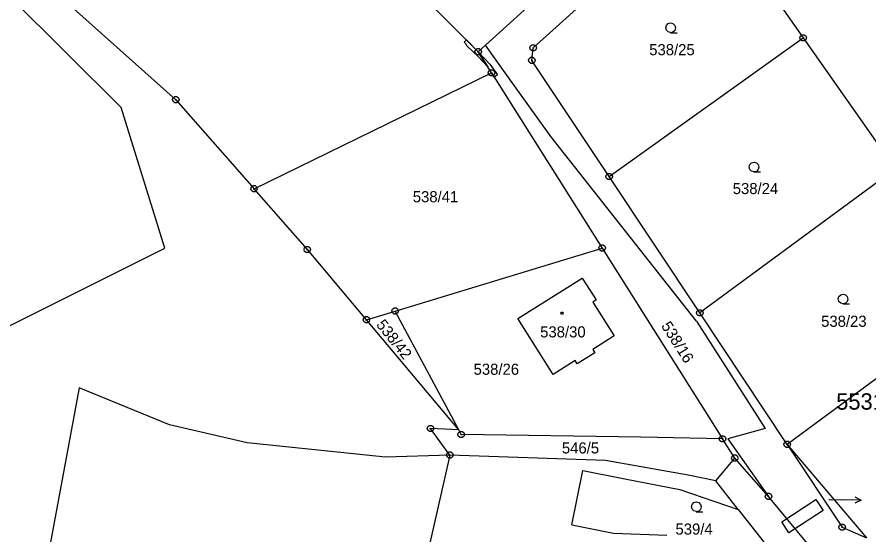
# Model space of a CAD drawing. Extents: x -759060 to -757386, y -1172273 to -1170948.
# Drawn here: x -758459.2 to -758328.9, y -1171652.9 to -1171573.7 of the extents above; entities that cross this region are included whole.
import ezdxf

# ---------------------------------------------------------------- set-up
doc = ezdxf.new("R2010")
doc.units = 0
for name, color, linetype in [('Vrstva 1', 7, 'Continuous'), ('Vrstva 11', 7, 'Continuous'), ('Vrstva 12', 7, 'Continuous'), ('Vrstva 13', 7, 'Continuous'), ('Vrstva 2', 7, 'Continuous'), ('Vrstva 3', 7, 'Continuous'), ('Vrstva 5', 7, 'Continuous'), ('Vrstva 7', 7, 'Continuous'), ('Vrstva 8', 7, 'Continuous')]:
    doc.layers.add(name, color=color, linetype=linetype)

msp = doc.modelspace()

# ---------------------------------------------------------------- linework, layer by layer
at = {"layer": 'Vrstva 1'}
for p, q in [((-758388.7, -1171579.01), (-758441.99, -1171525.64)), ((-758470.3, -1171554.77), (-758434.93, -1171586.35)), ((-758380.29, -1171578.43), (-758354.33, -1171555.02)), ((-758354.33, -1171555.02), (-758338.99, -1171576.9)), ((-758443.29, -1171587.55), (-758473.43, -1171557.55)), ((-758375.4, -1171567), (-758387.6, -1171578)), ((-758368.67, -1171598.09), (-758338.99, -1171576.9)), ((-758338.99, -1171576.9), (-758324.94, -1171596.93)), ((-758388.7, -1171579.01), (-758387.6, -1171578)), ((-758384.56, -1171582.26), (-758387.6, -1171578)), ((-758380.48, -1171580.34), (-758380.29, -1171578.43)), ((-758386.65, -1171582.26), (-758388.7, -1171579.01)), ((-758368.67, -1171598.09), (-758380.48, -1171580.34)), ((-758422.98, -1171599.97), (-758386.65, -1171582.26)), ((-758386.65, -1171582.26), (-758369.75, -1171609.02)), ((-758377.6, -1171592), (-758384.56, -1171582.26)), ((-758434.93, -1171586.35), (-758422.98, -1171599.97)), ((-758436.64, -1171609.04), (-758443.29, -1171587.55)), ((-758355.3, -1171620.2), (-758377.6, -1171592)), ((-758324.94, -1171596.93), (-758354.81, -1171618.94)), ((-758354.81, -1171618.94), (-758368.67, -1171598.09)), ((-758414.83, -1171609.25), (-758422.98, -1171599.97)), ((-758462.88, -1171622.16), (-758436.64, -1171609.04)), ((-758405.8, -1171619.99), (-758414.83, -1171609.25)), ((-758401.4, -1171618.65), (-758369.75, -1171609.02)), ((-758369.75, -1171609.02), (-758351.33, -1171638.19)), ((-758382.65, -1171619.81), (-758372.79, -1171613.61)), ((-758372.79, -1171613.61), (-758370.66, -1171616.95)), ((-758370.66, -1171616.95), (-758371.17, -1171617.3)), ((-758371.17, -1171617.3), (-758367.9, -1171622.45)), ((-758311.13, -1171616.64), (-758341.44, -1171639.04)), ((-758405.8, -1171619.99), (-758401.4, -1171618.65)), ((-758391.68, -1171636.79), (-758401.4, -1171618.65)), ((-758341.44, -1171639.04), (-758354.81, -1171618.94)), ((-758391.68, -1171636.79), (-758405.8, -1171619.99)), ((-758377.26, -1171628.36), (-758382.65, -1171619.81)), ((-758355.3, -1171620.2), (-758344.8, -1171636.6)), ((-758367.9, -1171622.45), (-758371.18, -1171624.53)), ((-758370.86, -1171625.02), (-758373.55, -1171626.73)), ((-758371.18, -1171624.53), (-758370.86, -1171625.02)), ((-758373.87, -1171626.22), (-758377.26, -1171628.36)), ((-758373.55, -1171626.73), (-758373.87, -1171626.22)), ((-758449.75, -1171630.41), (-758469.53, -1171737.1)), ((-758435.89, -1171636.05), (-758449.75, -1171630.41)), ((-758424.02, -1171638.81), (-758435.89, -1171636.05)), ((-758391.68, -1171636.79), (-758396.01, -1171636.61)), ((-758393.05, -1171640.67), (-758396.01, -1171636.61)), ((-758391.28, -1171637.53), (-758391.68, -1171636.79)), ((-758344.8, -1171636.6), (-758350.5, -1171638.2)), ((-758363.84, -1171637.96), (-758391.28, -1171637.53)), ((-758351.33, -1171638.19), (-758363.84, -1171637.96)), ((-758349.47, -1171641.13), (-758351.33, -1171638.19)), ((-758350.5, -1171638.2), (-758344.3, -1171647)), ((-758402.86, -1171641.01), (-758424.02, -1171638.81)), ((-758341.44, -1171639.04), (-758333.02, -1171651.7)), ((-758341.44, -1171639.04), (-758329.31, -1171653.33)), ((-758393.05, -1171640.67), (-758402.86, -1171641.01)), ((-758393.05, -1171640.67), (-758402.06, -1171680.51)), ((-758369.23, -1171641.48), (-758393.05, -1171640.67)), ((-758352.35, -1171644.61), (-758349.47, -1171641.13)), ((-758344.3, -1171647), (-758349.47, -1171641.13)), ((-758356.6, -1171643.74), (-758369.23, -1171641.48)), ((-758374.39, -1171651.32), (-758372.69, -1171643.01)), ((-758372.69, -1171643.01), (-758366.27, -1171644.29)), ((-758352.35, -1171644.61), (-758356.6, -1171643.74)), ((-758366.27, -1171644.29), (-758357.86, -1171645.91)), ((-758348.93, -1171648.99), (-758352.35, -1171644.61)), ((-758357.86, -1171645.91), (-758348.93, -1171648.99)), ((-758334.4, -1171658.9), (-758344.3, -1171647)), ((-758348.93, -1171648.99), (-758344.97, -1171654.06)), ((-758374.39, -1171651.32), (-758368.02, -1171652.59)), ((-758333.02, -1171651.7), (-758329.31, -1171653.33)), ((-758368.02, -1171652.59), (-758359.85, -1171652.91))]:
    msp.add_line(p, q, dxfattribs=at)
at = {"layer": 'Vrstva 12'}
for p, q in [((-758382.65, -1171619.81), (-758372.79, -1171613.61)), ((-758372.79, -1171613.61), (-758370.66, -1171616.95)), ((-758370.66, -1171616.95), (-758371.17, -1171617.3)), ((-758371.17, -1171617.3), (-758367.9, -1171622.45)), ((-758377.26, -1171628.36), (-758382.65, -1171619.81)), ((-758367.9, -1171622.45), (-758371.18, -1171624.53)), ((-758370.86, -1171625.02), (-758373.55, -1171626.73)), ((-758371.18, -1171624.53), (-758370.86, -1171625.02)), ((-758373.87, -1171626.22), (-758377.26, -1171628.36)), ((-758373.55, -1171626.73), (-758373.87, -1171626.22))]:
    msp.add_line(p, q, dxfattribs=at)
at = {"layer": 'Vrstva 13'}
for p, q in [((-758390.86, -1171577.54), (-758390.51, -1171577.2)), ((-758390.51, -1171577.2), (-758388.7, -1171579.01)), ((-758390.58, -1171577.82), (-758390.86, -1171577.54)), ((-758390.41, -1171578.17), (-758390.58, -1171577.82)), ((-758388.69, -1171579.77), (-758390.41, -1171578.17)), ((-758388.7, -1171579.01), (-758386.94, -1171580.92)), ((-758387.24, -1171581.33), (-758388.7, -1171579.01)), ((-758388.7, -1171579.01), (-758387.24, -1171581.33)), ((-758387.24, -1171581.33), (-758388.69, -1171579.77)), ((-758386.65, -1171582.26), (-758387.24, -1171581.33)), ((-758386.94, -1171580.92), (-758385.77, -1171582.55)), ((-758386.25, -1171582.89), (-758386.65, -1171582.26)), ((-758385.77, -1171582.55), (-758386.25, -1171582.89)), ((-758342.27, -1171650.87), (-758337.04, -1171647.46)), ((-758337.04, -1171647.46), (-758335.95, -1171649.13)), ((-758335.95, -1171649.13), (-758341.18, -1171652.54)), ((-758341.18, -1171652.54), (-758342.27, -1171650.87))]:
    msp.add_line(p, q, dxfattribs=at)
at = {"layer": 'Vrstva 3'}
for points in [[(-758359.27, -1171576.1), (-758359.65, -1171576), (-758359.92, -1171575.73), (-758360.02, -1171575.36), (-758359.92, -1171574.99), (-758359.65, -1171574.72), (-758359.28, -1171574.62), (-758358.91, -1171574.72), (-758358.64, -1171574.99), (-758358.54, -1171575.37), (-758358.64, -1171575.75), (-758358.91, -1171576.02), (-758359.29, -1171576.12), (-758358.29, -1171576.12)], [(-758346.51, -1171597.38), (-758346.89, -1171597.28), (-758347.16, -1171597.01), (-758347.26, -1171596.64), (-758347.16, -1171596.27), (-758346.89, -1171596), (-758346.52, -1171595.9), (-758346.15, -1171596), (-758345.88, -1171596.27), (-758345.78, -1171596.65), (-758345.88, -1171597.03), (-758346.15, -1171597.3), (-758346.53, -1171597.4), (-758345.53, -1171597.4)], [(-758332.88, -1171617.55), (-758333.26, -1171617.45), (-758333.53, -1171617.18), (-758333.63, -1171616.81), (-758333.53, -1171616.44), (-758333.26, -1171616.17), (-758332.89, -1171616.07), (-758332.52, -1171616.17), (-758332.25, -1171616.44), (-758332.15, -1171616.82), (-758332.25, -1171617.2), (-758332.52, -1171617.47), (-758332.9, -1171617.57), (-758331.9, -1171617.57)], [(-758355.34, -1171649.32), (-758355.72, -1171649.22), (-758355.99, -1171648.95), (-758356.09, -1171648.58), (-758355.99, -1171648.21), (-758355.72, -1171647.94), (-758355.35, -1171647.84), (-758354.98, -1171647.94), (-758354.71, -1171648.21), (-758354.61, -1171648.59), (-758354.71, -1171648.97), (-758354.98, -1171649.24), (-758355.36, -1171649.34), (-758354.36, -1171649.34)]]:
    msp.add_lwpolyline(points, dxfattribs=at)
at = {"layer": 'Vrstva 5'}
msp.add_lwpolyline([(-758375.81, -1171618.82), (-758375.72, -1171618.97), (-758375.81, -1171619.12), (-758375.99, -1171619.12), (-758376.08, -1171618.97), (-758375.99, -1171618.82)], close=True, dxfattribs=at)
at = {"layer": 'Vrstva 7'}
for p in [(-758335.08, -1171647.47), (-758330.111, -1171647.565)]:
    msp.add_line(p, (-758333.11, -1171647.51), dxfattribs=at)
msp.add_lwpolyline([(-758331.101, -1171647.047), (-758330.111, -1171647.565), (-758331.12, -1171648.047)], dxfattribs=at)
at = {"layer": 'Vrstva 8'}
for p, q in [((-758339.11, -1171576.9), (-758338.87, -1171576.9)), ((-758380.41, -1171578.43), (-758380.17, -1171578.43)), ((-758388.82, -1171579.01), (-758388.58, -1171579.01)), ((-758380.6, -1171580.34), (-758380.36, -1171580.34)), ((-758386.77, -1171582.26), (-758386.53, -1171582.26)), ((-758435.05, -1171586.35), (-758434.81, -1171586.35)), ((-758368.79, -1171598.09), (-758368.55, -1171598.09)), ((-758423.1, -1171599.97), (-758422.86, -1171599.97)), ((-758414.95, -1171609.25), (-758414.71, -1171609.25)), ((-758369.87, -1171609.02), (-758369.63, -1171609.02)), ((-758401.52, -1171618.65), (-758401.28, -1171618.65)), ((-758354.93, -1171618.94), (-758354.69, -1171618.94)), ((-758405.92, -1171619.99), (-758405.68, -1171619.99)), ((-758396.13, -1171636.61), (-758395.89, -1171636.61)), ((-758391.4, -1171637.53), (-758391.16, -1171637.53)), ((-758351.45, -1171638.19), (-758351.21, -1171638.19)), ((-758341.56, -1171639.04), (-758341.32, -1171639.04)), ((-758393.17, -1171640.67), (-758392.93, -1171640.67)), ((-758349.59, -1171641.13), (-758349.35, -1171641.13)), ((-758344.42, -1171647), (-758344.18, -1171647)), ((-758333.14, -1171651.7), (-758332.9, -1171651.7))]:
    msp.add_line(p, q, dxfattribs=at)
for points in [[(-758338.84, -1171576.42), (-758338.59, -1171576.6), (-758338.49, -1171576.89), (-758338.59, -1171577.18), (-758338.84, -1171577.36), (-758339.15, -1171577.36), (-758339.4, -1171577.18), (-758339.5, -1171576.89), (-758339.4, -1171576.6), (-758339.15, -1171576.42)], [(-758388.55, -1171578.53), (-758388.3, -1171578.71), (-758388.2, -1171579), (-758388.3, -1171579.29), (-758388.55, -1171579.47), (-758388.86, -1171579.47), (-758389.11, -1171579.29), (-758389.21, -1171579), (-758389.11, -1171578.71), (-758388.86, -1171578.53)], [(-758380.14, -1171577.95), (-758379.89, -1171578.13), (-758379.79, -1171578.42), (-758379.89, -1171578.71), (-758380.14, -1171578.89), (-758380.45, -1171578.89), (-758380.7, -1171578.71), (-758380.8, -1171578.42), (-758380.7, -1171578.13), (-758380.45, -1171577.95)], [(-758380.33, -1171579.86), (-758380.08, -1171580.04), (-758379.98, -1171580.33), (-758380.08, -1171580.62), (-758380.33, -1171580.8), (-758380.64, -1171580.8), (-758380.89, -1171580.62), (-758380.99, -1171580.33), (-758380.89, -1171580.04), (-758380.64, -1171579.86)], [(-758386.5, -1171581.78), (-758386.25, -1171581.96), (-758386.15, -1171582.25), (-758386.25, -1171582.54), (-758386.5, -1171582.72), (-758386.81, -1171582.72), (-758387.06, -1171582.54), (-758387.16, -1171582.25), (-758387.06, -1171581.96), (-758386.81, -1171581.78)], [(-758434.78, -1171585.87), (-758434.53, -1171586.05), (-758434.43, -1171586.34), (-758434.53, -1171586.63), (-758434.78, -1171586.81), (-758435.09, -1171586.81), (-758435.34, -1171586.63), (-758435.44, -1171586.34), (-758435.34, -1171586.05), (-758435.09, -1171585.87)], [(-758368.52, -1171597.61), (-758368.27, -1171597.79), (-758368.17, -1171598.08), (-758368.27, -1171598.37), (-758368.52, -1171598.55), (-758368.83, -1171598.55), (-758369.08, -1171598.37), (-758369.18, -1171598.08), (-758369.08, -1171597.79), (-758368.83, -1171597.61)], [(-758422.83, -1171599.49), (-758422.58, -1171599.67), (-758422.48, -1171599.96), (-758422.58, -1171600.25), (-758422.83, -1171600.43), (-758423.14, -1171600.43), (-758423.39, -1171600.25), (-758423.49, -1171599.96), (-758423.39, -1171599.67), (-758423.14, -1171599.49)], [(-758369.6, -1171608.54), (-758369.35, -1171608.72), (-758369.25, -1171609.01), (-758369.35, -1171609.3), (-758369.6, -1171609.48), (-758369.91, -1171609.48), (-758370.16, -1171609.3), (-758370.26, -1171609.01), (-758370.16, -1171608.72), (-758369.91, -1171608.54)], [(-758414.68, -1171608.77), (-758414.43, -1171608.95), (-758414.33, -1171609.24), (-758414.43, -1171609.53), (-758414.68, -1171609.71), (-758414.99, -1171609.71), (-758415.24, -1171609.53), (-758415.34, -1171609.24), (-758415.24, -1171608.95), (-758414.99, -1171608.77)], [(-758401.25, -1171618.17), (-758401, -1171618.35), (-758400.9, -1171618.64), (-758401, -1171618.93), (-758401.25, -1171619.11), (-758401.56, -1171619.11), (-758401.81, -1171618.93), (-758401.91, -1171618.64), (-758401.81, -1171618.35), (-758401.56, -1171618.17)], [(-758354.66, -1171618.46), (-758354.41, -1171618.64), (-758354.31, -1171618.93), (-758354.41, -1171619.22), (-758354.66, -1171619.4), (-758354.97, -1171619.4), (-758355.22, -1171619.22), (-758355.32, -1171618.93), (-758355.22, -1171618.64), (-758354.97, -1171618.46)], [(-758405.65, -1171619.51), (-758405.4, -1171619.69), (-758405.3, -1171619.98), (-758405.4, -1171620.27), (-758405.65, -1171620.45), (-758405.96, -1171620.45), (-758406.21, -1171620.27), (-758406.31, -1171619.98), (-758406.21, -1171619.69), (-758405.96, -1171619.51)], [(-758395.86, -1171636.13), (-758395.61, -1171636.31), (-758395.51, -1171636.6), (-758395.61, -1171636.89), (-758395.86, -1171637.07), (-758396.17, -1171637.07), (-758396.42, -1171636.89), (-758396.52, -1171636.6), (-758396.42, -1171636.31), (-758396.17, -1171636.13)], [(-758391.13, -1171637.05), (-758390.88, -1171637.23), (-758390.78, -1171637.52), (-758390.88, -1171637.81), (-758391.13, -1171637.99), (-758391.44, -1171637.99), (-758391.69, -1171637.81), (-758391.79, -1171637.52), (-758391.69, -1171637.23), (-758391.44, -1171637.05)], [(-758351.18, -1171637.71), (-758350.93, -1171637.89), (-758350.83, -1171638.18), (-758350.93, -1171638.47), (-758351.18, -1171638.65), (-758351.49, -1171638.65), (-758351.74, -1171638.47), (-758351.84, -1171638.18), (-758351.74, -1171637.89), (-758351.49, -1171637.71)], [(-758341.29, -1171638.56), (-758341.04, -1171638.74), (-758340.94, -1171639.03), (-758341.04, -1171639.32), (-758341.29, -1171639.5), (-758341.6, -1171639.5), (-758341.85, -1171639.32), (-758341.95, -1171639.03), (-758341.85, -1171638.74), (-758341.6, -1171638.56)], [(-758392.9, -1171640.19), (-758392.65, -1171640.37), (-758392.55, -1171640.66), (-758392.65, -1171640.95), (-758392.9, -1171641.13), (-758393.21, -1171641.13), (-758393.46, -1171640.95), (-758393.56, -1171640.66), (-758393.46, -1171640.37), (-758393.21, -1171640.19)], [(-758349.32, -1171640.65), (-758349.07, -1171640.83), (-758348.97, -1171641.12), (-758349.07, -1171641.41), (-758349.32, -1171641.59), (-758349.63, -1171641.59), (-758349.88, -1171641.41), (-758349.98, -1171641.12), (-758349.88, -1171640.83), (-758349.63, -1171640.65)], [(-758344.15, -1171646.52), (-758343.9, -1171646.7), (-758343.8, -1171646.99), (-758343.9, -1171647.28), (-758344.15, -1171647.46), (-758344.46, -1171647.46), (-758344.71, -1171647.28), (-758344.81, -1171646.99), (-758344.71, -1171646.7), (-758344.46, -1171646.52)], [(-758332.87, -1171651.22), (-758332.62, -1171651.4), (-758332.52, -1171651.69), (-758332.62, -1171651.98), (-758332.87, -1171652.16), (-758333.18, -1171652.16), (-758333.43, -1171651.98), (-758333.53, -1171651.69), (-758333.43, -1171651.4), (-758333.18, -1171651.22)]]:
    msp.add_lwpolyline(points, close=True, dxfattribs=at)

# ---------------------------------------------------------------- texts
at = {"layer": 'Vrstva 11'}
msp.add_text('55313', height=2.5, dxfattribs=at).set_placement((-758333.952, -1171633.73))
at = {"layer": 'Vrstva 2'}
for s, height, p in [('538/25', 1.7, (-758362.543, -1171579.55)), ('538/24', 1.7, (-758349.773, -1171600.78)), ('538/41', 1.7, (-758398.703, -1171602.03)), ('538/23', 1.7, (-758336.253, -1171621.07)), ('538/30', 1.7, (-758379.223, -1171622.69)), ('538/26', 1.7, (-758389.403, -1171628.4)), ('546/5', 1.7, (-758375.903, -1171640.43)), ('538/34', 0.1, (-758335.066, -1171647.47)), ('539/4', 1.7, (-758358.527, -1171652.83))]:
    msp.add_text(s, height=height, dxfattribs=at).set_placement(p)
for s, rotation, p in [('538/42', 308.65236, (-758404.382, -1171620.785)), ('538/16', 302.40713, (-758360.783, -1171620.92))]:
    msp.add_text(s, height=1.7, rotation=rotation, dxfattribs=at).set_placement(p)

doc.saveas('drawing.dxf')
